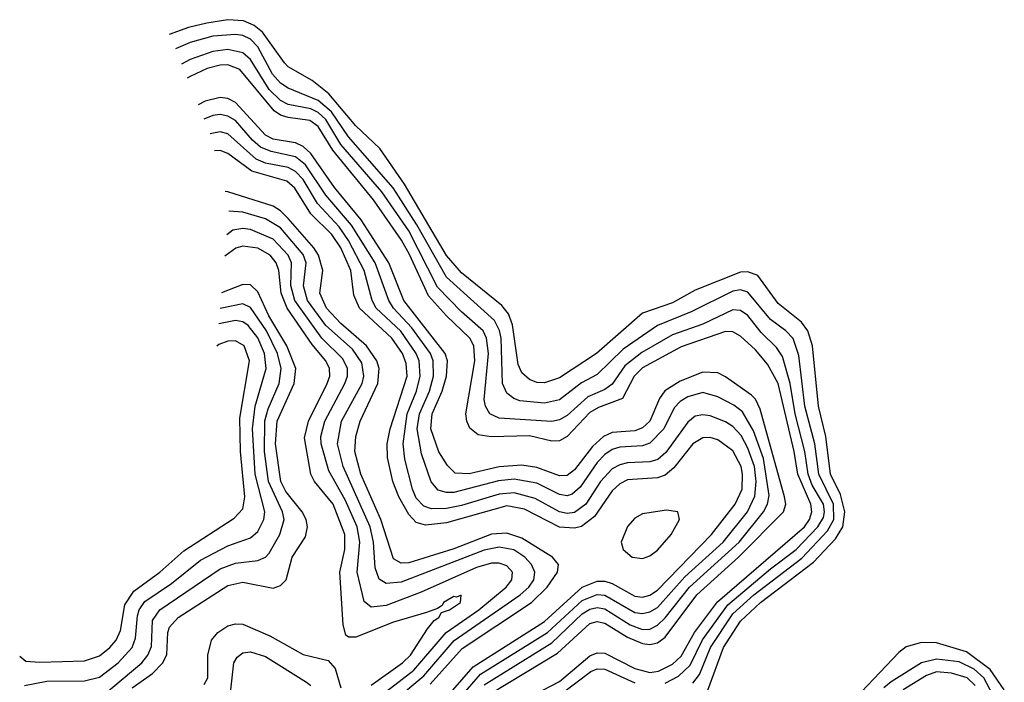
# Model space of a CAD drawing. Header units: inches. Extents: x 501365 to 657855, y 482276 to 547543.
# Tile 790 of 957: x 607318 to 609930, y 543258 to 545015. Entities that reach past the tile are written whole.
import ezdxf

# ---------------------------------------------------------------- set-up
doc = ezdxf.new("R2010")
doc.units = ezdxf.units.IN
doc.header["$MEASUREMENT"] = 0
doc.layers.add('A6504', color=7, linetype='Continuous')

msp = doc.modelspace()

# ---------------------------------------------------------------- linework, layer by layer
at = {"layer": 'A6504', "color": 5}
for points, elevation in [([(609143.1, 543236.9), (609185.2, 543350), (609230, 543419.9), (609283.1, 543470), (609423.5, 543576.5), (609481.8, 543638.2), (609501.7, 543670), (609506.6, 543710), (609495.5, 543755.5), (609469, 543810), (609456.8, 543910), (609437.1, 543990), (609420.8, 544150), (609408.7, 544190), (609392.4, 544212.4), (609330, 544262.1), (609276.3, 544336.3), (609250, 544346.6), (609230, 544345.5), (609110, 544297.3), (609050, 544264.1), (608970, 544237.1), (608847.7, 544130), (608750, 544065.3), (608710, 544051.9), (608690, 544053.1), (608670, 544060.7), (608650, 544078.8), (608640.5, 544100.5), (608625.3, 544205.3), (608615.1, 544235.1), (608597.4, 544257.4), (608490, 544343.5), (608450, 544389.4), (608339, 544579), (608273.3, 544673.3), (608210, 544733.1), (608137.7, 544817.7), (608093.7, 544853.7), (608030.4, 544890), (608020.1, 544900.1), (607962, 544982), (607939.7, 544999.7), (607911.5, 545011.5), (607870, 545014.7), (607814.2, 545005.8), (607766, 544994), (607714.8, 544975.8)], 3020), ([(609104, 543256), (609121.3, 543278.7), (609150.6, 543350), (609210, 543439.6), (609265.1, 543490), (609392.9, 543587.1), (609460.8, 543659.2), (609477.9, 543690), (609477.3, 543730), (609438.2, 543810), (609427, 543890), (609401.1, 543990), (609384.5, 544124.5), (609370, 544169.4), (609350.6, 544190), (609310, 544220.1), (609250, 544292.3), (609230, 544298.4), (609210, 544295.1), (609099.7, 544240.3), (609010, 544203.7), (608918.5, 544141.5), (608850, 544074.4), (608808.1, 544051.9), (608750, 544007.2), (608710, 543998), (608644.3, 544004.3), (608628.7, 544010), (608610, 544025), (608598.4, 544050), (608595.2, 544170), (608590.8, 544190.8), (608577.1, 544217.1), (608450, 544331.7), (608371.1, 544471.1), (608308.9, 544568.9), (608190, 544703.8), (608144.7, 544770), (608110, 544800.7), (608030, 544833.6), (608010, 544846.5), (607988.7, 544870), (607950, 544942.3), (607930, 544962.8), (607910, 544972.4), (607890, 544975.6), (607830, 544970.9), (607770, 544954), (607731, 544937)], 3040), ([(609030, 543255.4), (609065.5, 543274.5), (609096.6, 543303.4), (609129.4, 543370.6), (609196.9, 543463.1), (609310, 543558.9), (609377.7, 543610), (609435.7, 543670), (609450, 543695.1), (609453.4, 543710), (609450.7, 543730), (609420.7, 543780.7), (609409.4, 543810), (609401, 543870), (609374.9, 543970), (609362.2, 544050), (609341.5, 544121.5), (609325.9, 544145.9), (609285, 544185), (609250, 544230.9), (609230, 544244), (609210, 544245.8), (609130, 544207.8), (609050, 544179.1), (608968, 544132), (608923.3, 544096.7), (608890, 544048.4), (608870, 544034.3), (608825.2, 544014.8), (608770, 543965.7), (608750, 543953.5), (608730, 543949.7), (608590, 543958.2), (608565.4, 543970), (608553.7, 543990), (608550, 544008), (608561.3, 544130), (608556.4, 544170), (608547.1, 544190), (608490, 544240.2), (608425.9, 544305.9), (608350, 544455.1), (608278.5, 544558.5), (608170, 544684.1), (608130, 544750), (608110, 544768.8), (608090, 544778.1), (608030.1, 544790.1), (608010, 544800.7), (607979.9, 544830), (607930, 544908.8), (607910, 544926.5), (607870, 544935.4), (607829.9, 544930.1), (607770, 544909.3), (607747.4, 544896.9)], 3060), ([(608615.6, 543190), (608750, 543259.9), (608830, 543328.6), (608850, 543336.4), (608870, 543335.7), (608950, 543295), (608990, 543284.2), (609012.6, 543287.4), (609050, 543305.8), (609073, 543327), (609108.1, 543390), (609169, 543471), (609399.5, 543670), (609413.2, 543690), (609419.5, 543710), (609417, 543730), (609382.1, 543810), (609372.5, 543870), (609330, 544049.9), (609301.6, 544101.6), (609270, 544139.3), (609230, 544175.4), (609210, 544186.9), (609190, 544188.5), (609072.7, 544147.3), (608970, 544091.5), (608948, 544070), (608917, 544010), (608853.1, 543986.9), (608830, 543973.1), (608770, 543909.9), (608750, 543897.8), (608730, 543897), (608670, 543911.4), (608568.3, 543908.4), (608534.1, 543914), (608512.1, 543932.1), (608503.7, 543950), (608501.1, 543970), (608525.4, 544110), (608522.5, 544150), (608512.5, 544170), (608450, 544229.5), (608402.6, 544282.6), (608352.4, 544392.4), (608330.4, 544430.4), (608256.9, 544536.9), (608148.8, 544668.8), (608110, 544731.2), (608087.3, 544747.3), (608030, 544755.6), (608010, 544761.4), (607992.7, 544772.7), (607902.3, 544882.3), (607870, 544894.7), (607850, 544894.2), (607815.1, 544884.9), (607770, 544864.1), (607762.6, 544859.5)], 3080), ([(608570.2, 543230), (608744.3, 543335.7), (608830, 543413.8), (608850, 543419), (608870, 543414.8), (608930, 543377.6), (608970, 543361.2), (608990, 543358.4), (609010, 543362.9), (609030, 543377.8), (609114, 543490), (609225.2, 543590), (609344.1, 543710), (609350.2, 543730), (609347, 543750), (609281.9, 543981.9), (609270, 544009), (609259.6, 544019.6), (609190, 544068.3), (609170, 544078.4), (609130, 544079.9), (609070, 544056.5), (609029.6, 544030.4), (609015.5, 544010), (608990, 543950.7), (608970, 543932.6), (608950, 543925.1), (608890, 543920), (608866.5, 543910), (608837.1, 543882.9), (608790, 543821), (608770, 543806.7), (608750, 543805.1), (608690, 543827.1), (608650, 543833.8), (608590, 543828.9), (608510, 543810.4), (608472.8, 543812.8), (608452.4, 543832.4), (608430, 543869.4), (608408.5, 543930), (608412.5, 543970), (608439, 544030), (608450.1, 544070), (608452.4, 544110), (608446.9, 544130), (608337, 544270), (608296.9, 544370), (608223.8, 544483.8), (608152.8, 544570), (608090, 544659.6), (608070, 544678.8), (608050, 544687.9), (607990, 544697.9), (607970, 544708.4), (607890, 544795), (607870, 544806), (607850, 544808.8), (607810, 544798.9), (607791.5, 544788.8)], 3120), ([(608550, 543251), (608730, 543362.6), (608810, 543439.2), (608830, 543451.8), (608850, 543456.1), (608870, 543452.4), (608937.3, 543410), (608970, 543398), (608990, 543399.3), (609010, 543409.6), (609030, 543428.6), (609094.6, 543510), (609226.9, 543630), (609291.4, 543710), (609301.6, 543730), (609306.3, 543753.7), (609291.2, 543851.2), (609264.8, 543924.8), (609235.1, 543975.1), (609212.6, 543992.6), (609170, 544015.3), (609130, 544026.1), (609090, 544015.2), (609070, 544002.7), (609054.5, 543985.5), (609026.5, 543930), (608990, 543892.1), (608970, 543885.2), (608910, 543881), (608890, 543875.1), (608870, 543862.3), (608850, 543841), (608804.5, 543775.5), (608783.2, 543756.8), (608770, 543752.1), (608750, 543756.3), (608690, 543785.9), (608630, 543796.7), (608587.8, 543792.2), (608470, 543761.4), (608450, 543761.4), (608427.8, 543767.8), (608409.7, 543789.7), (608383.7, 543863.7), (608372.1, 543930), (608378.2, 543970), (608404.8, 544030), (608415.5, 544070), (608414.9, 544110), (608407.3, 544130), (608358, 544198), (608309.7, 544250), (608297.1, 544270), (608260.8, 544370), (608197.8, 544470), (608129.7, 544549.7), (608076, 544630), (608050, 544650.7), (607985.3, 544665.3), (607957, 544677), (607935.3, 544695.3), (607890, 544747.3), (607870, 544759), (607850, 544763.3), (607830, 544761.1), (607806.8, 544751.4)], 3140), ([(608466.1, 543193.9), (608540.5, 543279.5), (608718.2, 543390), (608810, 543474.9), (608850, 543490.7), (608870, 543488.9), (608950, 543443.5), (608970, 543440.2), (608990, 543444.6), (609010, 543456.8), (609082.4, 543537.6), (609184.4, 543630), (609248.8, 543710), (609268.3, 543751.8), (609271.9, 543790), (609267, 543830), (609250, 543878.7), (609232.1, 543912.1), (609210, 543936.1), (609190, 543948.3), (609150, 543964.5), (609130, 543967.3), (609110, 543963.3), (609090, 543948), (609032.3, 543867.7), (609011, 543849), (608990, 543842.5), (608930, 543840), (608910, 543835), (608890, 543823.6), (608859.1, 543790), (608819.7, 543730), (608790, 543708.5), (608770, 543705.9), (608750, 543710), (608685.5, 543745.5), (608630, 543760.6), (608590, 543757), (608490, 543726.6), (608450, 543718.9), (608410, 543718), (608390, 543724.9), (608370, 543746.2), (608360.1, 543770), (608339.6, 543850), (608334.9, 543890), (608345.5, 543970), (608371, 544030), (608380.3, 544070), (608377.8, 544110), (608370.1, 544130), (608328.7, 544188.7), (608264, 544250), (608252.7, 544270), (608232.1, 544350), (608190.3, 544429.7), (608165.7, 544465.7), (608107.6, 544527.6), (608070, 544591.2), (608050, 544612.3), (608030, 544622.6), (607970, 544634.6), (607945.1, 544645.1), (607870, 544712.3), (607850, 544717.4), (607822.9, 544711.9)], 3160), ([(608443.3, 543210), (608521, 543299), (608710, 543419), (608810, 543510.2), (608850, 543526.2), (608870, 543526.4), (608890, 543520), (608950, 543486.3), (608970, 543483.9), (608990, 543489.1), (609010, 543502), (609153.6, 543650), (609216.1, 543730), (609234.3, 543770), (609235.7, 543810), (609231.7, 543830), (609210, 543871.3), (609170, 543900.5), (609150, 543906.9), (609130, 543905.8), (609103.9, 543890), (609053.6, 543826.4), (609030, 543807.2), (609010, 543800.4), (608930, 543794.8), (608910, 543784.4), (608890, 543765.4), (608842.5, 543697.5), (608808.5, 543671.5), (608790, 543666.3), (608750, 543669.6), (608657.2, 543717.2), (608610, 543725.7), (608450, 543680.5), (608394.4, 543674.4), (608370, 543681.6), (608350, 543702.5), (608323.5, 543750), (608308.1, 543790), (608293.7, 543853.7), (608293.1, 543890), (608301.1, 543930), (608345.9, 544070), (608343.3, 544103.3), (608333.3, 544130), (608305.2, 544170), (608219.6, 544250), (608204, 544284), (608196.2, 544350), (608170.1, 544410), (608145.6, 544445.6), (608090, 544500.4), (608048.2, 544568.2), (608026.5, 544586.5), (607933.4, 544613.4), (607870, 544660.2), (607850, 544667.8), (607834.9, 544667.2)], 3180), ([(608406.7, 543253.3), (608492.1, 543347.9), (608676, 543470), (608717.3, 543510), (608744.4, 543550), (608747.3, 543570), (608731.3, 543590), (608650, 543639.8), (608610, 543653.6), (608570, 543650.5), (608470, 543612.2), (608350, 543574.5), (608330, 543573.6), (608310, 543585.5), (608276, 543690), (608222.5, 543810), (608206.9, 543870), (608209.7, 543910), (608221.2, 543950), (608267.9, 544050), (608271.5, 544090), (608265.6, 544110), (608237.8, 544150), (608169.5, 544209.5), (608131.8, 544250), (608114.3, 544290), (608122, 544350), (608110.5, 544390), (608098.1, 544410), (608030, 544487.7), (608010, 544508.3), (607990, 544520), (607870, 544558.6), (607862.6, 544558.9)], 3220), ([(608310, 543208.3), (608390, 543275.6), (608470.9, 543369.1), (608646, 543490), (608668.3, 543510), (608681.5, 543530), (608684.5, 543550), (608675.8, 543570), (608657.7, 543590), (608628.8, 543608.8), (608590, 543616.7), (608550, 543608.1), (608330, 543523.4), (608290, 543520.1), (608271.8, 543531.8), (608261.2, 543561.2), (608256.5, 543630), (608248, 543670), (608176.2, 543830), (608161.4, 543890), (608171.7, 543950), (608226.6, 544050), (608230.8, 544070), (608225.4, 544105.4), (608201, 544141), (608130, 544204.4), (608081.5, 544270), (608070.9, 544309.1), (608078, 544370), (608070, 544392.3), (608010, 544462.8), (607970, 544486.5), (607910, 544504.5), (607872.7, 544507.2)], 3240), ([(608259.3, 543210), (608363.2, 543290), (608449.7, 543390.3), (608536.1, 543450), (608608.2, 543510), (608623.6, 543530), (608625.2, 543550), (608610, 543567.2), (608590, 543574.2), (608570, 543574), (608530, 543562.4), (608383.1, 543496.9), (608290, 543462.1), (608250, 543457.1), (608232.1, 543472.1), (608213.4, 543550), (608220.2, 543630), (608212.8, 543670), (608181.6, 543741.6), (608138.4, 543818.4), (608117.8, 543890), (608117.1, 543910), (608127, 543950), (608180.9, 544050), (608187.4, 544070), (608187.4, 544090), (608175.4, 544115.4), (608119.3, 544170), (608047.5, 544270), (608037.5, 544310), (608038.6, 544370), (608030.2, 544390.2), (607990, 544432.7), (607930, 544458.5), (607910, 544461.4), (607883, 544457), (607867.1, 544444.7)], 3260), ([(608250, 543250.7), (608333.4, 543310), (608355, 543330), (608400.2, 543399.8), (608417.8, 543422.2), (608429.8, 543430), (608436.6, 543443.4), (608458.2, 543450), (608487.6, 543470), (608489.2, 543489.2), (608476.5, 543483.5), (608470, 543485.8), (608442.2, 543470), (608438.4, 543461.6), (608426.1, 543453.9), (608396.8, 543443.2), (608310, 543417.5), (608210, 543377.9), (608190, 543377.3), (608183.4, 543383.4), (608176.3, 543410), (608167.2, 543550), (608180.8, 543610), (608180.5, 543650), (608149.8, 543730), (608100.4, 543790), (608090.7, 543810), (608073.7, 543906.3), (608084.4, 543950), (608133.6, 544050), (608140.3, 544070), (608139.7, 544090), (608130.2, 544110), (608093.6, 544153.6), (608027.3, 544250), (608011.5, 544290), (608005.6, 544350), (607998.6, 544370), (607982.1, 544390), (607950, 544408.6), (607910, 544414.7), (607891.2, 544408.8), (607862.1, 544388.2)], 3280), ([(607616.3, 543243.7), (607670, 543281.8), (607697.2, 543310), (607708.6, 543331.4), (607711, 543390), (607715.4, 543404.6), (607738.4, 543430), (607870, 543514.6), (607910, 543523.3), (607990, 543508), (608010, 543515.1), (608024.4, 543530), (608041.1, 543590), (608076.4, 543643.5), (608081.5, 543670), (608077.5, 543690), (608067.2, 543710), (608024, 543764), (608010.9, 543790), (607996.9, 543890), (608000.8, 543950), (608046, 544050), (608050.8, 544090), (608026.7, 544150), (607979.2, 544230), (607950, 544292.9), (607930, 544312.2), (607910, 544312.5), (607853.5, 544290.7)], 3320), ([(607537.5, 543222.5), (607641.9, 543310), (607658.1, 543330), (607667.2, 543352.8), (607670, 543422.3), (607689.3, 543450), (607850, 543558.5), (607890, 543573.9), (607950, 543580.9), (607970, 543589.7), (607979.6, 543600.4), (608008.4, 543650), (608019.4, 543690), (608015.1, 543710), (607978.1, 543790), (607967.3, 543870), (607968.4, 543951.6), (607976.9, 543983.1), (608006.2, 544050), (608011.9, 544090), (608002.2, 544130), (607972.8, 544190), (607930, 544252), (607910, 544261.7), (607849.8, 544249.4)], 3340), ([(607330.7, 543249.3), (607390, 543261), (607490, 543261.9), (607530, 543271.7), (607578.7, 543310), (607616.3, 543350), (607625.3, 543374.7), (607630, 543434), (607634.8, 543450), (607650, 543472.2), (607720.2, 543519.8), (607797.8, 543582.2), (607870, 543619.9), (607930, 543640.8), (607950, 543658.2), (607966, 543690), (607968, 543710), (607942.9, 543810), (607935.2, 543930), (607942.9, 543990), (607972.2, 544090), (607967.7, 544130), (607950, 544171.7), (607924, 544204), (607910, 544214), (607890, 544217.1), (607846.1, 544208)], 3360), ([(607317.9, 543327), (607334.3, 543314.3), (607371.3, 543311.3), (607490, 543315.3), (607530, 543328.6), (607557.3, 543350), (607574.1, 543370), (607584.9, 543395.1), (607596.8, 543463.2), (607620.5, 543499.5), (607690, 543550.3), (607753.1, 543606.9), (607886.7, 543693.3), (607910, 543718), (607915.2, 543750), (607904.1, 543870), (607902, 543958), (607927.9, 544110), (607913.2, 544150), (607890, 544163.7)], 3380), ([(607890, 544163.7), (607870, 544162.8), (607846.3, 544153.7), (607840.9, 544148.9)], 3380), ([(607807.7, 543252.3), (607816.6, 543270), (607817.2, 543330), (607826.9, 543370), (607843.4, 543390), (607870, 543407.7), (607890, 543413.5), (607910, 543411.8), (607981.5, 543381.5), (608070, 543332.1), (608136.2, 543316.2), (608154.7, 543294.7), (608170, 543243.6)], 3280), ([(609930, 543238.3), (609892.4, 543292.4), (609830, 543339.2), (609750, 543362.5), (609710, 543364), (609670, 543351.9), (609650, 543337.5), (609500.3, 543179.7)], 3020), ([(607877.1, 543230), (607886.1, 543310), (607894.9, 543325.1), (607910, 543336.4), (607930, 543338.7), (607970, 543326.4), (608078.8, 543258.8), (608090.1, 543250)], 3260), ([(609907.2, 543210), (609876, 543270), (609850, 543292.6), (609810, 543312.2), (609750, 543319.8), (609710, 543309.5), (609630, 543259.2), (609610, 543243.7)], 3040), ([(608753.5, 543226.5), (608833.1, 543286.9), (608850, 543293.7), (608870, 543293.1), (608950, 543256.3)], 3060), ([(609852.4, 543250), (609831.3, 543270), (609790, 543282.6), (609750, 543285.4), (609723.5, 543276.5), (609662.1, 543238)], 3060)]:
    msp.add_lwpolyline(points, dxfattribs=dict(at, elevation=elevation))
at = {"layer": 'A6504', "color": 5, "elevation": 3220}
msp.add_lwpolyline([(609034.1, 543714.1), (608970, 543704.9), (608950, 543693.5), (608930, 543671.2), (608913.4, 543630), (608918.9, 543610), (608943, 543590), (608970, 543586.3), (608990, 543593.5), (609010, 543608.6), (609046.6, 543650), (609068.7, 543690), (609063.5, 543710)], close=True, dxfattribs=at)

doc.saveas('drawing.dxf')
